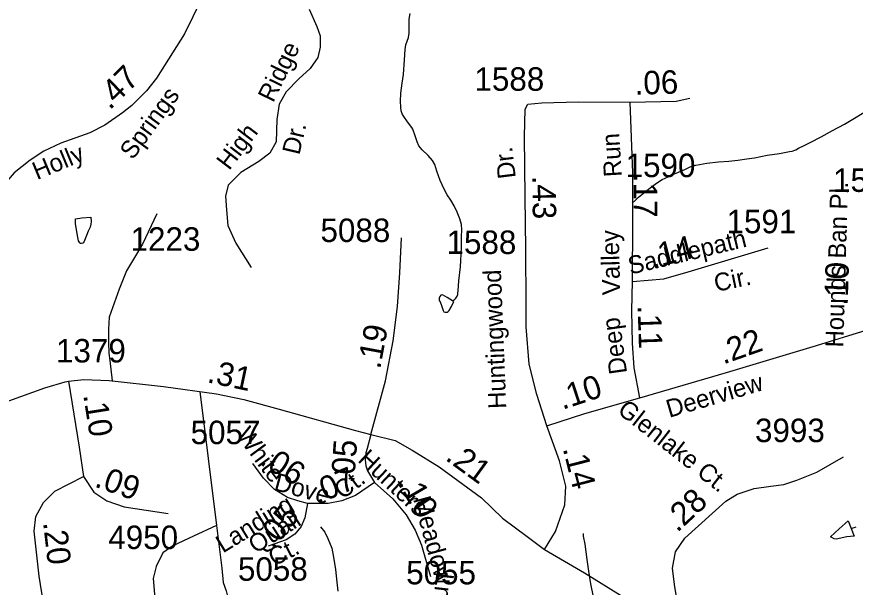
# Model space of a CAD drawing. Extents: x 2001466 to 2224147, y 644118 to 847247.
# Drawn here: x 2071607 to 2076073, y 711984 to 715021 of the extents above; entities that cross this region are included whole.
import ezdxf

# ---------------------------------------------------------------- set-up
doc = ezdxf.new("R2010")
doc.units = 0
for name, color, linetype in [('Exist Hydrographic Misc Water Feature', 7, 'Continuous'), ('Exist Road Non-System Type 51', 7, 'Continuous'), ('Exist Road Non-System Type 51 Label', 7, 'Continuous'), ('Exist Road Secondary Mileage Hundredths English Label', 7, 'Continuous'), ('Exist Road Secondary Type 51 Attributed', 7, 'Continuous'), ('Exist Road Secondary Type 51 Label', 7, 'Continuous'), ('Exist Road Secondary Type 51 Number Label', 7, 'Continuous')]:
    doc.layers.add(name, color=color, linetype=linetype)

msp = doc.modelspace()

# ---------------------------------------------------------------- linework, layer by layer
at = {"layer": 'Exist Hydrographic Misc Water Feature'}
for points in [[(2073928.6, 713508.6), (2073932.2, 713510.5), (2073940, 713516.6), (2073946.2, 713522.6), (2073952.1, 713532.6), (2073956.2, 713542.5), (2073956, 713548.6), (2073957.9, 713562.5), (2073962, 713614.7), (2073970, 713688.9), (2073975.9, 713792.7), (2073975.3, 713850.7), (2073977.6, 713886.5), (2073975.3, 713914.8), (2073967.7, 713944.8), (2073953.2, 713980.6), (2073937.2, 714014.7), (2073919.3, 714044.6), (2073899.2, 714072.4), (2073883.4, 714102.3), (2073862.9, 714148.4), (2073844.9, 714198.3), (2073833.2, 714234.1), (2073821.1, 714256.2), (2073798.6, 714282.3), (2073766.6, 714312.3), (2073748.5, 714334.1), (2073738.9, 714354.2), (2073728.8, 714386.2), (2073716.5, 714422.1), (2073710.6, 714432), (2073688.8, 714462.1), (2073668.3, 714489.9), (2073660.6, 714504), (2073654.2, 714520), (2073652.3, 714539.8), (2073650.1, 714571.8), (2073652.6, 714614), (2073660.1, 714668), (2073666.1, 714714.1), (2073671.8, 714791.9), (2073675.9, 714846.1), (2073679.6, 714871.9), (2073685.8, 714890), (2073693.8, 714909.9), (2073697.7, 714934), (2073697.5, 714956), (2073697.9, 714977.9), (2073697.7, 715007.9), (2073701.6, 715038.1)], [(2074884.7, 714028.5), (2074902.8, 714044.4), (2074918.5, 714060.7), (2074954.6, 714088.4), (2074988.5, 714114.6), (2075020.5, 714138.9), (2075044.4, 714154.8), (2075076, 714169), (2075098.6, 714179), (2075132.4, 714193), (2075166.2, 714207.3), (2075193.9, 714221.3), (2075224.3, 714231.4), (2075281.9, 714241.7), (2075344.2, 714247.7), (2075400.2, 714251.7), (2075448, 714257.9), (2075496.2, 714264), (2075536, 714270.5), (2075603.6, 714284.6), (2075670.1, 714292.8), (2075723.6, 714302.9), (2075737.5, 714304.9), (2075756, 714313), (2075771.8, 714321.2), (2075797.4, 714333.1), (2075833.7, 714351.1), (2075891.3, 714381.3), (2075951.6, 714415.6), (2076015.4, 714449.7), (2076061.1, 714476.1), (2076118.9, 714510.3)], [(2071954.1, 713951), (2072002.1, 713953.1), (2072003.9, 713930.9), (2072001.9, 713917), (2071998, 713901), (2071987.9, 713879), (2071977.9, 713856.9), (2071968.1, 713828.9), (2071961.9, 713816.8), (2071958.2, 713814.9), (2071951.9, 713813.1), (2071945.9, 713813.1), (2071942, 713817), (2071936.3, 713828.8), (2071928.1, 713866.9), (2071919.9, 713918.9), (2071919.9, 713944.9), (2071954.1, 713951)], [(2073928.6, 713508.6), (2073900.1, 713526.7), (2073874.4, 713540.7), (2073866.4, 713538.3), (2073860.3, 713532.3), (2073856.4, 713522.3), (2073856.2, 713510.6), (2073862.5, 713502.4), (2073870.1, 713484.6), (2073878.1, 713456.6), (2073882.4, 713450.7), (2073888.4, 713448.5), (2073892.7, 713448.7), (2073900.3, 713448.8), (2073904.4, 713452.6), (2073910.1, 713456.6), (2073922.2, 713478.7), (2073934.3, 713504.9), (2073928.6, 713508.6)], [(2076051.9, 712296.4), (2076068.1, 712256.3), (2076027.9, 712252.2), (2075972.3, 712240), (2075960.4, 712242.2), (2075948.1, 712248.1), (2075942, 712251.8), (2075987.7, 712294), (2076035.9, 712338.2), (2076051.9, 712296.4)], [(2073224.4, 712305.5), (2073248.6, 712277.5), (2073264.6, 712243.8), (2073284.9, 712191.7), (2073294.7, 712143.6), (2073305, 712077.9), (2073310.9, 712011.7), (2073317.1, 711963.7)], [(2074624.5, 712269.8), (2074624.3, 712256.1), (2074632.5, 712213.8), (2074642.8, 712131.9), (2074652.8, 712070), (2074663.1, 712001.9), (2074677.4, 711932)], [(2076051.9, 712296.4), (2076077.7, 712306.3)]]:
    msp.add_lwpolyline(points, dxfattribs=at)
at = {"layer": 'Exist Road Non-System Type 51'}
msp.add_line((2072581.2, 713025.8), (2072670.5, 712311.8), dxfattribs=at)
for points in [[(2072353.2, 713971.9), (2072276.2, 713810.1), (2072191.4, 713667.5), (2072152.9, 713571.1), (2072099.4, 713422.3), (2072095.5, 713358.2), (2072095.6, 713286.2), (2072097.7, 713230.4), (2072101.7, 713190.3), (2072114.5, 713082.1)], [(2072670.5, 712311.8), (2072548.2, 712256.5), (2072437.9, 712204), (2072385.4, 712167.2), (2072348.7, 712093.7), (2072332.9, 712030.7), (2072343.4, 711904.6), (2072369.7, 711668.2)], [(2072670.5, 712311.8), (2072698.9, 712085), (2072706.9, 712009), (2072722.5, 711964.1), (2072736.3, 711908.7), (2072782.5, 711761), (2072828.6, 711659.5), (2072865.5, 711488.8)]]:
    msp.add_lwpolyline(points, dxfattribs=at)
at = {"layer": 'Exist Road Secondary Type 51 Attributed'}
for points in [[(2073016.1, 715631.4), (2072904.8, 715514.9), (2072815.5, 715447.8), (2072719.8, 715371.2), (2072670.3, 715302.6), (2072589.5, 715113.5), (2072500.9, 714930.5), (2072350.4, 714693.5), (2072297.7, 714626.1), (2072219.1, 714548.6), (2072169.7, 714509.3), (2072076, 714443), (2071996.3, 714402.6), (2071841.3, 714348.7), (2071751.5, 714306), (2071677.5, 714256.6), (2071593.3, 714190.3), (2071538.3, 714126.3), (2071440.6, 713985.9), (2071397.9, 713933.1), (2071359.8, 713892.7)], [(2073164.5, 715061.5), (2073205.2, 714969.7), (2073222.7, 714918.6), (2073222.7, 714859.5), (2073210, 714803.7), (2073170.1, 714744.6), (2073109.5, 714690.3), (2073042.5, 714621.7), (2073005, 714556.2), (2072992.2, 714473.2), (2072989, 714355.1), (2072955.5, 714294.4), (2072896.5, 714249.7), (2072800.8, 714192.2), (2072733.7, 714123.6), (2072718.6, 714066.1), (2072723.4, 713992.7), (2072731.4, 713909.7), (2072774.4, 713815.5), (2072855.8, 713686.1)], [(2074430, 712843.2), (2074377.8, 713010.8), (2074336.3, 713172.1), (2074319.9, 713370.8), (2074320.7, 713489.8), (2074318.3, 713783.5), (2074314.7, 714062.9), (2074310.7, 714383), (2074314.3, 714529.1), (2074329.5, 714556.2), (2074404.5, 714561.8), (2074596.7, 714568.2), (2074873.5, 714566.6)], [(2074873.5, 714566.6), (2075118.8, 714571.4), (2075192.2, 714588.1)], [(2074887.5, 713611.1), (2074888.3, 713928.8), (2074887.9, 714189.8), (2074873.5, 714566.6)], [(2073492.4, 712797.7), (2073571.8, 713082.3), (2073611.6, 713295.2), (2073635.5, 713478.2), (2073647.4, 713657.2), (2073655.3, 713844.2)], [(2074887.5, 713611.1), (2075053.4, 713625.5), (2075183.4, 713662.2), (2075609.4, 713789.9)], [(2074926.2, 712992.5), (2074895.4, 713151.3), (2074887.5, 713283.8), (2074882.7, 713456.3), (2074887.5, 713611.1)], [(2074926.2, 712992.5), (2075387.6, 713127.4), (2075867, 713270.3), (2076132.2, 713352.5)], [(2070906.6, 713157.1), (2071020.8, 713074.3), (2071117.9, 713018.5), (2071230.9, 712969.2), (2071318.4, 712958), (2071436.2, 712954.8), (2071565.1, 712975.5), (2071755.7, 713045.6), (2071864.8, 713077.5), (2071882.8, 713081.5)], [(2071882.8, 713081.5), (2071964.2, 713089.4), (2072098.7, 713083.8), (2072388.3, 713052), (2072670, 713013.8), (2072816.8, 712982.7), (2073004.6, 712932.5), (2073410.5, 712818.7), (2073492.4, 712797.7)], [(2071882.8, 713081.5), (2071938.7, 712730), (2071961.7, 712573.1)], [(2074430, 712843.2), (2074632.6, 712908.7), (2074926.2, 712992.5)], [(2074418.7, 712184), (2074476.7, 712280.5), (2074525.7, 712421.8), (2074532.1, 712522.3), (2074498.6, 712656.4), (2074430, 712843.2)], [(2073492.4, 712797.7), (2073472.4, 712721.8), (2073466.2, 712699.2), (2073463.7, 712678), (2073462.5, 712662.1), (2073467, 712630.7), (2073474.4, 712604.4), (2073512.2, 712540.8)], [(2073492.4, 712797.7), (2073622.2, 712764.5), (2073713.3, 712714.3), (2073856.5, 712624.4), (2074081.7, 712460.3), (2074194.7, 712352), (2074324.8, 712254.1), (2074418.7, 712184)], [(2075115.8, 711773.9), (2075129.6, 711879), (2075110.4, 711998.7), (2075099.2, 712084.9), (2075115.2, 712172.7), (2075164.7, 712244.6), (2075383.6, 712442.5), (2075443.4, 712480), (2075534.4, 712508.8), (2075623.7, 712521.5), (2075692.3, 712531.1), (2075762.5, 712553.5), (2075869.4, 712596.6), (2076011.4, 712678)], [(2073156.3, 712429.4), (2073104.6, 712443.3), (2073049, 712461.2), (2072979.4, 712505), (2072921.7, 712564.6), (2072864.1, 712642.2)], [(2071814.2, 711650.3), (2071784.6, 711714.7), (2071770, 711752), (2071763.5, 711779.5), (2071749.6, 711899.5), (2071726.6, 712042.5), (2071698.9, 712282.4), (2071708.1, 712360.9), (2071749.6, 712434.7), (2071809.6, 712494.7), (2071961.7, 712573.1)], [(2071961.7, 712573.1), (2072017.1, 712490), (2072086.2, 712443.9), (2072178.4, 712411.6), (2072413.9, 712376)], [(2073512.2, 712540.8), (2073410.8, 712473.1), (2073339.2, 712443.3), (2073265.7, 712429.4), (2073156.3, 712429.4)], [(2073512.2, 712540.8), (2073609.6, 712455.2), (2073681.2, 712369.7), (2073728.9, 712288.1), (2073762.7, 712208.5), (2073810.4, 712041.4)], [(2073156.3, 712429.4), (2073140.4, 712353.8), (2073122.5, 712308), (2073088.7, 712266.2), (2073041, 712236.4), (2072945.6, 712202.6)], [(2074418.7, 712184), (2074630.4, 712060.6), (2074897.8, 711894.9), (2074982.1, 711848.1)]]:
    msp.add_lwpolyline(points, dxfattribs=at)

# ---------------------------------------------------------------- texts
at = {"layer": 'Exist Road Non-System Type 51 Label'}
msp.add_text('Glenlake Ct.', height=95, rotation=321.8808, dxfattribs=at).set_placement((2074801, 712915.2))
at = {"layer": 'Exist Road Secondary Mileage Hundredths English Label'}
for s, rotation, p in [('.47', 44.6026, (2072102.1, 714521)), ('.06', 1.6609, (2074899.8, 714605.3)), ('.43', 270.6485, (2074353.1, 714174.7)), ('.17', 270, (2074893.4, 714184.8)), ('.14', 14.7492, (2074995.3, 713679.6)), ('.10', 88.265, (2076033, 713481.7)), ('.11', 271.9083, (2074913.7, 713483.1)), ('.19', 79.4196, (2073542.2, 713141.5)), ('.22', 19.3859, (2075370.3, 713169.1)), ('.31', 348.0564, (2072616.1, 713075.5)), ('.10', 18.2195, (2074513.8, 712927.9)), ('.10', 279.0336, (2071960.3, 713006.8)), ('.05', 85.8028, (2073403.7, 712533.5)), ('.21', 323.9294, (2073884.5, 712664.9)), ('.06', 327.8305, (2072894.9, 712642.5)), ('.14', 284.3446, (2074514.5, 712722.1)), ('.07', 22.6331, (2073208.6, 712424.8)), ('.09', 340.6978, (2072015.9, 712520.7)), ('.10', 300.3264, (2073633.6, 712538.7)), ('.28', 43.1005, (2075125, 712271.6)), ('.05', 51.028, (2072972.3, 712180.1)), ('.20', 276.5777, (2071746.6, 712328.8))]:
    msp.add_text(s, height=125, rotation=rotation, dxfattribs=at).set_placement(p)
at = {"layer": 'Exist Road Secondary Type 51 Label'}
for s, rotation, p in [('Ridge', 64.0856, (2072972.6, 714559.5)), ('Springs', 53.9098, (2072224.6, 714254.6)), ('High', 52.595, (2072738.3, 714198.8)), ('Dr.', 76.8281, (2073111.8, 714281.5)), ('Run', 93.4226, (2074829.9, 714170.6)), ('Holly', 22.5572, (2071714.5, 714150.9)), ('Dr.', 96.9908, (2074265.5, 714164.2)), ('Hounds Ban Pl.', 88.265, (2076009.2, 713259.4)), ('Valley', 91.4682, (2074821.8, 713540.4)), ('Saddlepath', 13.5013, (2074875.7, 713647.7)), ('Huntingwood', 92.2263, (2074214.4, 712935.5)), ('Cir.', 11.8981, (2075331.9, 713555.5)), ('Deep', 98.0021, (2074858.3, 713124.6)), ('Deerview', 16.3767, (2075082.4, 712885.5)), ('White', 306.5077, (2072771.9, 712792.6)), ('Hunters', 317.1571, (2073418.7, 712656.9)), ('Dove', 344.9474, (2072972.2, 712502.1)), ('Ct.', 37.0176, (2073342.5, 712448.2)), ('Landing', 31.594, (2072704.8, 712163.1)), ('Meadow', 285.2778, (2073717.2, 712454.2)), ('Quail', 32.6482, (2072879.4, 712159.8)), ('Ct.', 27.3204, (2072977.7, 712093.3)), ('Ln.', 263.6835, (2073842.2, 712064.2))]:
    msp.add_text(s, height=95, rotation=rotation, dxfattribs=at).set_placement(p)
at = {"layer": 'Exist Road Secondary Type 51 Number Label'}
for s, p in [('1588', (2074044.8, 714626.8)), ('1590', (2074850.1, 714167.1)), ('1592', (2075954.9, 714088.5)), ('1591', (2075387.5, 713868.3)), ('5088', (2073224.6, 713821.6)), ('1223', (2072212.9, 713775.2)), ('1588', (2073896.1, 713757.8)), ('1379', (2071815.8, 713180.4)), ('5057', (2072532.8, 712745.6)), ('3993', (2075539.4, 712756.5)), ('4950', (2072094.3, 712187.1)), ('5058', (2072785, 712018.5)), ('5055', (2073681.1, 711999.3))]:
    msp.add_text(s, height=125, dxfattribs=at).set_placement(p)

doc.saveas('drawing.dxf')
